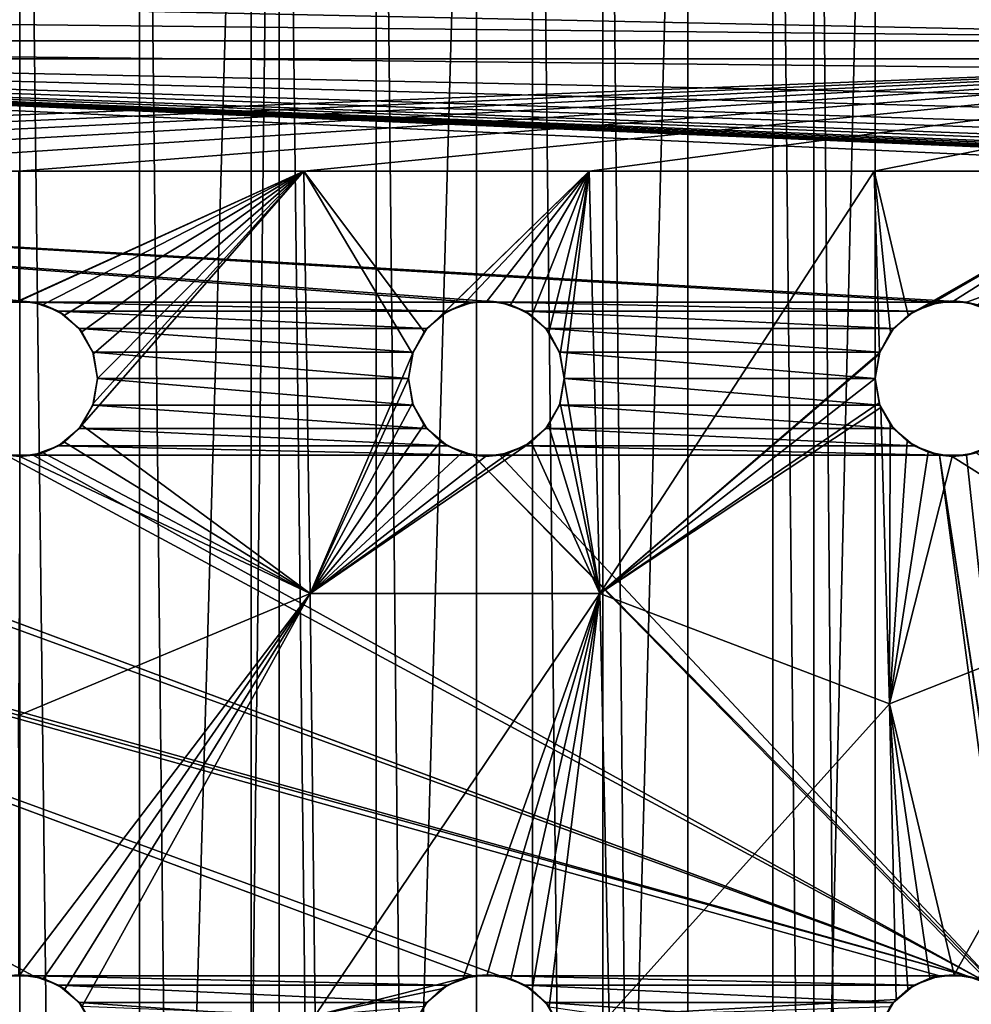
# Model space of a CAD drawing. Header units: millimetres. Extents: x -182 to 217, y -96 to 236.
# Tile 452 of 458: x 157 to 166, y 212 to 222. Entities that reach past the tile are written whole.
import ezdxf

# ---------------------------------------------------------------- set-up
doc = ezdxf.new("R2010")
doc.units = ezdxf.units.MM
doc.header["$LTSCALE"] = 52.148148
for name, color, linetype in [('1029', 7, 'CONTINUOUS'), ('1030', 7, 'CONTINUOUS'), ('1032', 7, 'CONTINUOUS'), ('1039', 7, 'CONTINUOUS'), ('1040', 7, 'CONTINUOUS'), ('1042', 7, 'CONTINUOUS'), ('1044', 7, 'CONTINUOUS'), ('1081', 7, 'CONTINUOUS'), ('1082', 7, 'CONTINUOUS'), ('1083', 7, 'CONTINUOUS'), ('1099', 7, 'CONTINUOUS'), ('1100', 7, 'CONTINUOUS'), ('1101', 7, 'CONTINUOUS'), ('1117', 7, 'CONTINUOUS'), ('1118', 7, 'CONTINUOUS'), ('1119', 7, 'CONTINUOUS'), ('1135', 7, 'CONTINUOUS')]:
    doc.layers.add(name, color=color, linetype=linetype)

msp = doc.modelspace()

# ---------------------------------------------------------------- linework, layer by layer
at = {"layer": '1029', "color": 7, "linetype": 'CONTINUOUS', "true_color": 0xaaaaaa}
for points in [[(159.7528, 25.5, -9.803), (157.25, 25.5, -10), (159.753, 233.5, -9.803), (159.7528, 25.5, -9.803)], [(159.753, 233.5, -9.803), (157.25, 25.5, -10), (157.25, 233.5, -10), (159.753, 233.5, -9.803)], [(162.1941, 25.5, -9.217), (159.7528, 25.5, -9.803), (159.753, 233.5, -9.803), (162.1941, 25.5, -9.217)], [(162.1943, 233.5, -9.2169), (162.1941, 25.5, -9.217), (159.753, 233.5, -9.803), (162.1943, 233.5, -9.2169)], [(164.5137, 25.5, -8.2562), (162.1941, 25.5, -9.217), (162.1943, 233.5, -9.2169), (164.5137, 25.5, -8.2562)], [(164.5138, 233.5, -8.2561), (164.5137, 25.5, -8.2562), (162.1943, 233.5, -9.2169), (164.5138, 233.5, -8.2561)], [(166.6545, 25.5, -6.9443), (164.5137, 25.5, -8.2562), (164.5138, 233.5, -8.2561), (166.6545, 25.5, -6.9443)], [(166.6546, 233.5, -6.9443), (166.6545, 25.5, -6.9443), (164.5138, 233.5, -8.2561), (166.6546, 233.5, -6.9443)]]:
    msp.add_3dface(points, dxfattribs=at)
at = {"layer": '1030', "color": 7, "linetype": 'CONTINUOUS', "true_color": 0xaaaaaa}
for points in [[(157.25, 25.5, 22), (159.7528, 25.5, 21.803), (157.25, 233.5, 22), (157.25, 25.5, 22)], [(157.25, 233.5, 22), (159.7528, 25.5, 21.803), (159.753, 233.5, 21.803), (157.25, 233.5, 22)], [(159.7528, 25.5, 21.803), (162.1941, 25.5, 21.217), (159.753, 233.5, 21.803), (159.7528, 25.5, 21.803)], [(159.753, 233.5, 21.803), (162.1941, 25.5, 21.217), (162.1943, 233.5, 21.2169), (159.753, 233.5, 21.803)], [(162.1941, 25.5, 21.217), (164.5137, 25.5, 20.2562), (162.1943, 233.5, 21.2169), (162.1941, 25.5, 21.217)], [(162.1943, 233.5, 21.2169), (164.5137, 25.5, 20.2562), (164.5138, 233.5, 20.2561), (162.1943, 233.5, 21.2169)], [(164.5137, 25.5, 20.2562), (166.6545, 25.5, 18.9443), (164.5138, 233.5, 20.2561), (164.5137, 25.5, 20.2562)], [(164.5138, 233.5, 20.2561), (166.6545, 25.5, 18.9443), (166.6546, 233.5, 18.9443), (164.5138, 233.5, 20.2561)]]:
    msp.add_3dface(points, dxfattribs=at)
at = {"layer": '1032', "color": 7, "linetype": 'CONTINUOUS', "true_color": 0xaaaaaa}
for points in [[(156.0938, 25.5, -7.9522), (158.4062, 25.5, -7.9522), (156.0938, 233.5, -7.9522), (156.0938, 25.5, -7.9522)], [(158.4062, 25.5, -7.9522), (158.4062, 233.5, -7.9522), (156.0938, 233.5, -7.9522), (158.4062, 25.5, -7.9522)], [(158.4062, 25.5, -7.9522), (160.6868, 25.5, -7.5716), (158.4062, 233.5, -7.9522), (158.4062, 25.5, -7.9522)], [(160.6868, 25.5, -7.5716), (160.6868, 233.5, -7.5716), (158.4062, 233.5, -7.9522), (160.6868, 25.5, -7.5716)], [(160.6868, 25.5, -7.5716), (162.8738, 25.5, -6.8208), (160.6868, 233.5, -7.5716), (160.6868, 25.5, -7.5716)], [(162.8738, 25.5, -6.8208), (162.8738, 233.5, -6.8208), (160.6868, 233.5, -7.5716), (162.8738, 25.5, -6.8208)], [(162.8738, 25.5, -6.8208), (164.9073, 25.5, -5.7203), (162.8738, 233.5, -6.8208), (162.8738, 25.5, -6.8208)], [(164.9073, 25.5, -5.7203), (164.9073, 233.5, -5.7203), (162.8738, 233.5, -6.8208), (164.9073, 25.5, -5.7203)], [(164.9073, 25.5, -5.7203), (166.7319, 25.5, -4.3002), (164.9073, 233.5, -5.7203), (164.9073, 25.5, -5.7203)], [(166.7319, 25.5, -4.3002), (166.7319, 233.5, -4.3002), (164.9073, 233.5, -5.7203), (166.7319, 25.5, -4.3002)]]:
    msp.add_3dface(points, dxfattribs=at)
at = {"layer": '1039', "color": 7, "linetype": 'CONTINUOUS', "true_color": 0xc8c8c8}
for points in [[(144.6009, 220.5, 12), (169.8991, 220.5, 12), (166.3802, 219.2386, 12), (144.6009, 220.5, 12)], [(157.1198, 219.2386, 12), (144.6009, 220.5, 12), (157.3802, 219.2386, 12), (157.1198, 219.2386, 12)], [(157.3802, 219.2386, 12), (144.6009, 220.5, 12), (161.6198, 219.2386, 12), (157.3802, 219.2386, 12)], [(161.6198, 219.2386, 12), (144.6009, 220.5, 12), (161.8802, 219.2386, 12), (161.6198, 219.2386, 12)], [(161.8802, 219.2386, 12), (144.6009, 220.5, 12), (166.1198, 219.2386, 12), (161.8802, 219.2386, 12)], [(166.1198, 219.2386, 12), (144.6009, 220.5, 12), (166.3802, 219.2386, 12), (166.1198, 219.2386, 12)], [(166.3802, 219.2386, 12), (169.8991, 220.5, 12), (166.625, 219.1495, 12), (166.3802, 219.2386, 12)], [(157.625, 219.1495, 12), (157.3802, 219.2386, 12), (161.375, 219.1495, 12), (157.625, 219.1495, 12)], [(161.375, 219.1495, 12), (157.3802, 219.2386, 12), (161.6198, 219.2386, 12), (161.375, 219.1495, 12)], [(162.125, 219.1495, 12), (161.8802, 219.2386, 12), (165.875, 219.1495, 12), (162.125, 219.1495, 12)], [(165.875, 219.1495, 12), (161.8802, 219.2386, 12), (166.1198, 219.2386, 12), (165.875, 219.1495, 12)], [(157.8245, 218.9821, 12), (157.625, 219.1495, 12), (161.1755, 218.9821, 12), (157.8245, 218.9821, 12)], [(161.1755, 218.9821, 12), (157.625, 219.1495, 12), (161.375, 219.1495, 12), (161.1755, 218.9821, 12)], [(162.3245, 218.9821, 12), (162.125, 219.1495, 12), (165.6755, 218.9821, 12), (162.3245, 218.9821, 12)], [(165.6755, 218.9821, 12), (162.125, 219.1495, 12), (165.875, 219.1495, 12), (165.6755, 218.9821, 12)], [(157.9548, 218.7565, 12), (157.8245, 218.9821, 12), (161.0452, 218.7565, 12), (157.9548, 218.7565, 12)], [(161.0452, 218.7565, 12), (157.8245, 218.9821, 12), (161.1755, 218.9821, 12), (161.0452, 218.7565, 12)], [(162.4548, 218.7565, 12), (162.3245, 218.9821, 12), (165.5452, 218.7565, 12), (162.4548, 218.7565, 12)], [(165.5452, 218.7565, 12), (162.3245, 218.9821, 12), (165.6755, 218.9821, 12), (165.5452, 218.7565, 12)], [(158, 218.5, 12), (157.9548, 218.7565, 12), (161, 218.5, 12), (158, 218.5, 12)], [(161, 218.5, 12), (157.9548, 218.7565, 12), (161.0452, 218.7565, 12), (161, 218.5, 12)], [(162.5, 218.5, 12), (162.4548, 218.7565, 12), (165.5, 218.5, 12), (162.5, 218.5, 12)], [(165.5, 218.5, 12), (162.4548, 218.7565, 12), (165.5452, 218.7565, 12), (165.5, 218.5, 12)], [(157.9548, 218.2435, 12), (158, 218.5, 12), (161.0452, 218.2435, 12), (157.9548, 218.2435, 12)], [(161.0452, 218.2435, 12), (158, 218.5, 12), (161, 218.5, 12), (161.0452, 218.2435, 12)], [(162.4548, 218.2435, 12), (162.5, 218.5, 12), (165.5452, 218.2435, 12), (162.4548, 218.2435, 12)], [(165.5452, 218.2435, 12), (162.5, 218.5, 12), (165.5, 218.5, 12), (165.5452, 218.2435, 12)], [(157.8245, 218.0179, 12), (157.9548, 218.2435, 12), (161.1755, 218.0179, 12), (157.8245, 218.0179, 12)], [(161.1755, 218.0179, 12), (157.9548, 218.2435, 12), (161.0452, 218.2435, 12), (161.1755, 218.0179, 12)], [(162.3245, 218.0179, 12), (162.4548, 218.2435, 12), (165.6755, 218.0179, 12), (162.3245, 218.0179, 12)], [(165.6755, 218.0179, 12), (162.4548, 218.2435, 12), (165.5452, 218.2435, 12), (165.6755, 218.0179, 12)], [(157.625, 217.8505, 12), (157.8245, 218.0179, 12), (161.375, 217.8505, 12), (157.625, 217.8505, 12)], [(161.375, 217.8505, 12), (157.8245, 218.0179, 12), (161.1755, 218.0179, 12), (161.375, 217.8505, 12)], [(162.125, 217.8505, 12), (162.3245, 218.0179, 12), (165.875, 217.8505, 12), (162.125, 217.8505, 12)], [(165.875, 217.8505, 12), (162.3245, 218.0179, 12), (165.6755, 218.0179, 12), (165.875, 217.8505, 12)], [(157.1198, 212.7386, 12), (147.875, 217.8505, 12), (157.3802, 212.7386, 12), (157.1198, 212.7386, 12)], [(157.3802, 212.7386, 12), (147.875, 217.8505, 12), (161.6198, 212.7386, 12), (157.3802, 212.7386, 12)], [(147.875, 217.8505, 12), (148.1198, 217.7614, 12), (161.6198, 212.7386, 12), (147.875, 217.8505, 12)], [(157.3802, 217.7614, 12), (157.625, 217.8505, 12), (161.6198, 217.7614, 12), (157.3802, 217.7614, 12)], [(161.6198, 217.7614, 12), (157.625, 217.8505, 12), (161.375, 217.8505, 12), (161.6198, 217.7614, 12)], [(161.8802, 217.7614, 12), (162.125, 217.8505, 12), (166.1198, 217.7614, 12), (161.8802, 217.7614, 12)], [(166.1198, 217.7614, 12), (162.125, 217.8505, 12), (165.875, 217.8505, 12), (166.1198, 217.7614, 12)], [(166.3802, 217.7614, 12), (166.625, 217.8505, 12), (167, 212, 12), (166.3802, 217.7614, 12)], [(148.1198, 217.7614, 12), (148.3802, 217.7614, 12), (166.3802, 212.7386, 12), (148.1198, 217.7614, 12)], [(161.8802, 212.7386, 12), (161.6198, 212.7386, 12), (148.1198, 217.7614, 12), (161.8802, 212.7386, 12)], [(161.8802, 212.7386, 12), (148.1198, 217.7614, 12), (166.1198, 212.7386, 12), (161.8802, 212.7386, 12)], [(166.1198, 212.7386, 12), (148.1198, 217.7614, 12), (166.3802, 212.7386, 12), (166.1198, 212.7386, 12)], [(148.3802, 217.7614, 12), (152.6198, 217.7614, 12), (166.3802, 212.7386, 12), (148.3802, 217.7614, 12)], [(152.6198, 217.7614, 12), (152.8802, 217.7614, 12), (166.3802, 212.7386, 12), (152.6198, 217.7614, 12)], [(166.625, 212.6495, 12), (166.3802, 212.7386, 12), (152.8802, 217.7614, 12), (166.625, 212.6495, 12)], [(152.8802, 217.7614, 12), (157.1198, 217.7614, 12), (166.625, 212.6495, 12), (152.8802, 217.7614, 12)], [(157.1198, 217.7614, 12), (157.3802, 217.7614, 12), (166.625, 212.6495, 12), (157.1198, 217.7614, 12)], [(157.3802, 217.7614, 12), (161.6198, 217.7614, 12), (166.625, 212.6495, 12), (157.3802, 217.7614, 12)], [(161.6198, 217.7614, 12), (161.8802, 217.7614, 12), (166.8245, 212.4821, 12), (161.6198, 217.7614, 12)], [(166.625, 212.6495, 12), (161.6198, 217.7614, 12), (166.8245, 212.4821, 12), (166.625, 212.6495, 12)], [(161.8802, 217.7614, 12), (166.1198, 217.7614, 12), (166.8245, 212.4821, 12), (161.8802, 217.7614, 12)], [(166.1198, 217.7614, 12), (166.3802, 217.7614, 12), (167, 212, 12), (166.1198, 217.7614, 12)], [(166.1198, 217.7614, 12), (167, 212, 12), (166.9548, 212.2565, 12), (166.1198, 217.7614, 12)], [(166.8245, 212.4821, 12), (166.1198, 217.7614, 12), (166.9548, 212.2565, 12), (166.8245, 212.4821, 12)], [(157.625, 212.6495, 12), (157.3802, 212.7386, 12), (161.375, 212.6495, 12), (157.625, 212.6495, 12)], [(161.375, 212.6495, 12), (157.3802, 212.7386, 12), (161.6198, 212.7386, 12), (161.375, 212.6495, 12)], [(157.8245, 212.4821, 12), (157.625, 212.6495, 12), (161.1755, 212.4821, 12), (157.8245, 212.4821, 12)], [(161.1755, 212.4821, 12), (157.625, 212.6495, 12), (161.375, 212.6495, 12), (161.1755, 212.4821, 12)], [(162.125, 212.6495, 12), (161.8802, 212.7386, 12), (165.875, 212.6495, 12), (162.125, 212.6495, 12)], [(165.875, 212.6495, 12), (161.8802, 212.7386, 12), (166.1198, 212.7386, 12), (165.875, 212.6495, 12)], [(162.3245, 212.4821, 12), (162.125, 212.6495, 12), (165.6755, 212.4821, 12), (162.3245, 212.4821, 12)], [(165.6755, 212.4821, 12), (162.125, 212.6495, 12), (165.875, 212.6495, 12), (165.6755, 212.4821, 12)], [(157.9548, 212.2565, 12), (157.8245, 212.4821, 12), (161.0452, 212.2565, 12), (157.9548, 212.2565, 12)], [(161.0452, 212.2565, 12), (157.8245, 212.4821, 12), (161.1755, 212.4821, 12), (161.0452, 212.2565, 12)], [(162.4548, 212.2565, 12), (162.3245, 212.4821, 12), (165.5452, 212.2565, 12), (162.4548, 212.2565, 12)], [(165.5452, 212.2565, 12), (162.3245, 212.4821, 12), (165.6755, 212.4821, 12), (165.5452, 212.2565, 12)]]:
    msp.add_3dface(points, dxfattribs=at)
at = {"layer": '1040', "color": 7, "linetype": 'CONTINUOUS', "true_color": 0xc8c8c8}
for points in [[(142.5851, 222.3798, 12.182), (171.9569, 221.7593, 12.0812), (142.5619, 222.0707, 12.1267), (142.5851, 222.3798, 12.182)], [(171.9149, 222.3798, 12.182), (171.9569, 221.7593, 12.0812), (142.5851, 222.3798, 12.182), (171.9149, 222.3798, 12.182)], [(142.5619, 222.0707, 12.1267), (171.9569, 221.7593, 12.0812), (142.5431, 221.7593, 12.0812), (142.5619, 222.0707, 12.1267)], [(169.8991, 220.5, 12), (144.6009, 220.5, 12), (142.5431, 221.7593, 12.0812), (169.8991, 220.5, 12)], [(171.9903, 220.5, 12), (169.8991, 220.5, 12), (142.5431, 221.7593, 12.0812), (171.9903, 220.5, 12)], [(171.9903, 220.5233, 12), (142.5431, 221.7593, 12.0812), (171.9903, 220.5247, 12), (171.9903, 220.5233, 12)], [(171.9903, 220.5099, 12), (142.5431, 221.7593, 12.0812), (171.9903, 220.5117, 12), (171.9903, 220.5099, 12)], [(171.9903, 220.5049, 12), (171.9903, 220.5, 12), (142.5431, 221.7593, 12.0812), (171.9903, 220.5049, 12)], [(171.9903, 220.5099, 12), (171.9903, 220.5058, 12), (142.5431, 221.7593, 12.0812), (171.9903, 220.5099, 12)], [(171.9903, 220.5148, 12), (171.9903, 220.5117, 12), (142.5431, 221.7593, 12.0812), (171.9903, 220.5148, 12)], [(171.9903, 220.5198, 12), (171.9903, 220.5175, 12), (142.5431, 221.7593, 12.0812), (171.9903, 220.5198, 12)], [(171.9903, 220.5296, 12), (171.9903, 220.5247, 12), (142.5431, 221.7593, 12.0812), (171.9903, 220.5296, 12)], [(171.9902, 220.5395, 12.0001), (171.9903, 220.535, 12.0001), (142.5431, 221.7593, 12.0812), (171.9902, 220.5395, 12.0001)], [(171.9902, 220.5593, 12.0002), (171.9902, 220.5395, 12.0001), (142.5431, 221.7593, 12.0812), (171.9902, 220.5593, 12.0002)], [(171.9902, 220.579, 12.0003), (171.9902, 220.5593, 12.0002), (142.5431, 221.7593, 12.0812), (171.9902, 220.579, 12.0003)], [(171.99, 220.6185, 12.0007), (171.9902, 220.579, 12.0003), (142.5431, 221.7593, 12.0812), (171.99, 220.6185, 12.0007)], [(171.9898, 220.658, 12.0013), (171.99, 220.6185, 12.0007), (142.5431, 221.7593, 12.0812), (171.9898, 220.658, 12.0013)], [(171.9891, 220.737, 12.0029), (171.9898, 220.658, 12.0013), (142.5431, 221.7593, 12.0812), (171.9891, 220.737, 12.0029)], [(171.9882, 220.816, 12.0051), (171.9891, 220.737, 12.0029), (142.5431, 221.7593, 12.0812), (171.9882, 220.816, 12.0051)], [(171.9856, 220.9738, 12.0115), (171.9882, 220.816, 12.0051), (142.5431, 221.7593, 12.0812), (171.9856, 220.9738, 12.0115)], [(171.982, 221.1315, 12.0204), (171.9856, 220.9738, 12.0115), (142.5431, 221.7593, 12.0812), (171.982, 221.1315, 12.0204)], [(171.9716, 221.4461, 12.0458), (171.982, 221.1315, 12.0204), (142.5431, 221.7593, 12.0812), (171.9716, 221.4461, 12.0458)], [(171.9569, 221.7593, 12.0812), (171.9716, 221.4461, 12.0458), (142.5431, 221.7593, 12.0812), (171.9569, 221.7593, 12.0812)], [(171.9903, 220.5296, 12), (142.5431, 221.7593, 12.0812), (171.9903, 220.535, 12.0001), (171.9903, 220.5296, 12)], [(171.9903, 220.5198, 12), (142.5431, 221.7593, 12.0812), (171.9903, 220.5233, 12), (171.9903, 220.5198, 12)], [(171.9903, 220.5049, 12), (142.5431, 221.7593, 12.0812), (171.9903, 220.5058, 12), (171.9903, 220.5049, 12)], [(171.9903, 220.5148, 12), (142.5431, 221.7593, 12.0812), (171.9903, 220.5175, 12), (171.9903, 220.5148, 12)]]:
    msp.add_3dface(points, dxfattribs=at)
at = {"layer": '1042', "color": 7, "linetype": 'CONTINUOUS', "true_color": 0xc8c8c8}
for points in [[(170.9435, 221.5838, 14.0757), (170.8058, 222.6406, 14.2995), (143.5565, 221.5838, 14.0757), (170.9435, 221.5838, 14.0757)], [(170.8058, 222.6406, 14.2995), (143.6942, 222.6406, 14.2995), (143.5565, 221.5838, 14.0757), (170.8058, 222.6406, 14.2995)], [(170.9435, 221.5838, 14.0757), (143.5565, 221.5838, 14.0757), (143.511, 220.5, 14), (170.9435, 221.5838, 14.0757)], [(170.9435, 221.5838, 14.0757), (143.511, 220.5, 14), (146.2368, 220.5, 14), (170.9435, 221.5838, 14.0757)], [(148.9874, 220.5, 14), (170.9435, 221.5838, 14.0757), (146.2368, 220.5, 14), (148.9874, 220.5, 14)], [(151.7379, 220.5, 14), (170.9435, 221.5838, 14.0757), (148.9874, 220.5, 14), (151.7379, 220.5, 14)], [(154.4885, 220.5, 14), (170.9435, 221.5838, 14.0757), (151.7379, 220.5, 14), (154.4885, 220.5, 14)], [(157.239, 220.5, 14), (170.9435, 221.5838, 14.0757), (154.4885, 220.5, 14), (157.239, 220.5, 14)], [(159.9896, 220.5, 14), (170.9435, 221.5838, 14.0757), (157.239, 220.5, 14), (159.9896, 220.5, 14)], [(162.7401, 220.5, 14), (170.9435, 221.5838, 14.0757), (159.9896, 220.5, 14), (162.7401, 220.5, 14)], [(165.4906, 220.5, 14), (170.9435, 221.5838, 14.0757), (162.7401, 220.5, 14), (165.4906, 220.5, 14)], [(168.2412, 220.5, 14), (170.9435, 221.5838, 14.0757), (165.4906, 220.5, 14), (168.2412, 220.5, 14)]]:
    msp.add_3dface(points, dxfattribs=at)
at = {"layer": '1044', "color": 7, "linetype": 'CONTINUOUS', "true_color": 0xc8c8c8}
for points in [[(159.9896, 220.5, 14), (157.239, 220.5, 14), (157.2388, 219.2499, 14.4286), (159.9896, 220.5, 14)], [(157.25, 219.25, 14.4286), (159.9896, 220.5, 14), (157.2388, 219.2499, 14.4286), (157.25, 219.25, 14.4286)], [(157.4754, 219.2153, 14.4401), (159.9896, 220.5, 14), (157.25, 219.25, 14.4286), (157.4754, 219.2153, 14.4401)], [(157.6818, 219.1133, 14.4739), (159.9896, 220.5, 14), (157.4754, 219.2153, 14.4401), (157.6818, 219.1133, 14.4739)], [(157.8499, 218.9502, 14.5276), (159.9896, 220.5, 14), (157.6818, 219.1133, 14.4739), (157.8499, 218.9502, 14.5276)], [(157.961, 218.7388, 14.5968), (159.9896, 220.5, 14), (157.8499, 218.9502, 14.5276), (157.961, 218.7388, 14.5968)], [(160.0496, 216.4286, 15.2711), (159.9896, 220.5, 14), (157.8505, 218.0507, 14.8202), (160.0496, 216.4286, 15.2711)], [(157.8505, 218.0507, 14.8202), (159.9896, 220.5, 14), (157.9613, 218.2622, 14.7517), (157.8505, 218.0507, 14.8202)], [(158, 218.5, 14.6745), (159.9896, 220.5, 14), (157.961, 218.7388, 14.5968), (158, 218.5, 14.6745)], [(157.9613, 218.2622, 14.7517), (159.9896, 220.5, 14), (158, 218.5, 14.6745), (157.9613, 218.2622, 14.7517)], [(162.7401, 220.5, 14), (159.9896, 220.5, 14), (161.1505, 218.9507, 14.4852), (162.7401, 220.5, 14)], [(159.9896, 220.5, 14), (160.0496, 216.4286, 15.2711), (161.0389, 218.7385, 14.5525), (159.9896, 220.5, 14)], [(161.1505, 218.9507, 14.4852), (159.9896, 220.5, 14), (161.0389, 218.7385, 14.5525), (161.1505, 218.9507, 14.4852)], [(161.3204, 219.1148, 14.4316), (162.7401, 220.5, 14), (161.1505, 218.9507, 14.4852), (161.3204, 219.1148, 14.4316)], [(161.5291, 219.2167, 14.3964), (162.7401, 220.5, 14), (161.3204, 219.1148, 14.4316), (161.5291, 219.2167, 14.3964)], [(161.7567, 219.25, 14.3817), (162.7401, 220.5, 14), (161.5291, 219.2167, 14.3964), (161.7567, 219.25, 14.3817)], [(161.9826, 219.213, 14.3878), (162.7401, 220.5, 14), (161.7567, 219.25, 14.3817), (161.9826, 219.213, 14.3878)], [(162.1871, 219.1094, 14.4132), (162.7401, 220.5, 14), (161.9826, 219.213, 14.3878), (162.1871, 219.1094, 14.4132)], [(162.3525, 218.9466, 14.4556), (162.7401, 220.5, 14), (162.1871, 219.1094, 14.4132), (162.3525, 218.9466, 14.4556)], [(162.4616, 218.737, 14.5117), (162.7401, 220.5, 14), (162.3525, 218.9466, 14.4556), (162.4616, 218.737, 14.5117)], [(162.5, 218.5, 14.5768), (162.7401, 220.5, 14), (162.4616, 218.737, 14.5117), (162.5, 218.5, 14.5768)], [(162.845, 216.4286, 15.1074), (162.7401, 220.5, 14), (162.5, 218.5, 14.5768), (162.845, 216.4286, 15.1074)], [(165.4906, 220.5, 14), (162.7401, 220.5, 14), (162.845, 216.4286, 15.1074), (165.4906, 220.5, 14)], [(165.5424, 218.7486, 14.3758), (165.4906, 220.5, 14), (162.845, 216.4286, 15.1074), (165.5424, 218.7486, 14.3758)], [(168.2412, 220.5, 14), (165.4906, 220.5, 14), (165.8166, 219.1121, 14.2876), (168.2412, 220.5, 14)], [(165.8166, 219.1121, 14.2876), (165.4906, 220.5, 14), (165.6476, 218.9468, 14.3292), (165.8166, 219.1121, 14.2876)], [(165.6476, 218.9468, 14.3292), (165.4906, 220.5, 14), (165.5424, 218.7486, 14.3758), (165.6476, 218.9468, 14.3292)], [(166.0268, 219.216, 14.2579), (168.2412, 220.5, 14), (165.8166, 219.1121, 14.2876), (166.0268, 219.216, 14.2579)], [(166.2577, 219.25, 14.2418), (168.2412, 220.5, 14), (166.0268, 219.216, 14.2579), (166.2577, 219.25, 14.2418)], [(166.4866, 219.2117, 14.2393), (168.2412, 220.5, 14), (166.2577, 219.25, 14.2418), (166.4866, 219.2117, 14.2393)], [(160.0496, 216.4286, 15.2711), (161, 218.5, 14.6257), (161.0389, 218.7385, 14.5525), (160.0496, 216.4286, 15.2711)], [(165.5424, 218.7486, 14.3758), (162.845, 216.4286, 15.1074), (165.5379, 218.7355, 14.3787), (165.5424, 218.7486, 14.3758)], [(165.5379, 218.7355, 14.3787), (162.845, 216.4286, 15.1074), (165.5, 218.5, 14.4302), (165.5379, 218.7355, 14.3787)], [(161, 218.5, 14.6257), (160.0496, 216.4286, 15.2711), (161.0381, 218.264, 14.6956), (161, 218.5, 14.6257)], [(162.4615, 218.2629, 14.6443), (162.845, 216.4286, 15.1074), (162.5, 218.5, 14.5768), (162.4615, 218.2629, 14.6443)], [(165.5, 218.5, 14.4302), (162.845, 216.4286, 15.1074), (165.5372, 218.2668, 14.4763), (165.5, 218.5, 14.4302)], [(161.0381, 218.264, 14.6956), (160.0496, 216.4286, 15.2711), (161.1468, 218.0543, 14.7543), (161.0381, 218.264, 14.6956)], [(162.3506, 218.0508, 14.7079), (162.845, 216.4286, 15.1074), (162.4615, 218.2629, 14.6443), (162.3506, 218.0508, 14.7079)], [(162.845, 216.4286, 15.1074), (165.5542, 218.22, 14.4848), (165.5372, 218.2668, 14.4763), (162.845, 216.4286, 15.1074)], [(165.6382, 215.3639, 15.0342), (165.5542, 218.22, 14.4848), (162.845, 216.4286, 15.1074), (165.6382, 215.3639, 15.0342)], [(165.5542, 218.22, 14.4848), (165.6382, 215.3639, 15.0342), (165.6433, 218.0591, 14.5113), (165.5542, 218.22, 14.4848)], [(157.6822, 217.8871, 14.8732), (160.0496, 216.4286, 15.2711), (157.8505, 218.0507, 14.8202), (157.6822, 217.8871, 14.8732)], [(161.1468, 218.0543, 14.7543), (160.0496, 216.4286, 15.2711), (161.3123, 217.891, 14.7963), (161.1468, 218.0543, 14.7543)], [(162.1807, 217.886, 14.7614), (162.845, 216.4286, 15.1074), (162.3506, 218.0508, 14.7079), (162.1807, 217.886, 14.7614)], [(165.6433, 218.0591, 14.5113), (165.6382, 215.3639, 15.0342), (165.8064, 217.8952, 14.5315), (165.6433, 218.0591, 14.5113)], [(157.4755, 217.7847, 14.9063), (160.0496, 216.4286, 15.2711), (157.6822, 217.8871, 14.8732), (157.4755, 217.7847, 14.9063)], [(161.3123, 217.891, 14.7963), (160.0496, 216.4286, 15.2711), (161.5172, 217.787, 14.8183), (161.3123, 217.891, 14.7963)], [(160.0496, 216.4286, 15.2711), (162.845, 216.4286, 15.1074), (162.1807, 217.886, 14.7614), (160.0496, 216.4286, 15.2711)], [(161.9711, 217.7833, 14.7997), (160.0496, 216.4286, 15.2711), (162.1807, 217.886, 14.7614), (161.9711, 217.7833, 14.7997)], [(165.8064, 217.8952, 14.5315), (165.6382, 215.3639, 15.0342), (166.0113, 217.789, 14.5353), (165.8064, 217.8952, 14.5315)], [(157.25, 217.75, 14.9176), (160.0496, 216.4286, 15.2711), (157.4755, 217.7847, 14.9063), (157.25, 217.75, 14.9176)], [(161.5172, 217.787, 14.8183), (160.0496, 216.4286, 15.2711), (161.7432, 217.75, 14.8193), (161.5172, 217.787, 14.8183)], [(161.7432, 217.75, 14.8193), (160.0496, 216.4286, 15.2711), (161.9711, 217.7833, 14.7997), (161.7432, 217.75, 14.8193)], [(166.0113, 217.789, 14.5353), (165.6382, 215.3639, 15.0342), (166.2401, 217.7501, 14.5229), (166.0113, 217.789, 14.5353)], [(166.2401, 217.7501, 14.5229), (168.3302, 216.4286, 14.465), (166.472, 217.7836, 14.4964), (166.2401, 217.7501, 14.5229)], [(157.2387, 215.25, 15.6711), (160.0496, 216.4286, 15.2711), (157.25, 217.75, 14.9176), (157.2387, 215.25, 15.6711)], [(165.6382, 215.3639, 15.0342), (168.3302, 216.4286, 14.465), (166.2401, 217.7501, 14.5229), (165.6382, 215.3639, 15.0342)], [(157.25, 212.75, 16.3476), (160.0496, 216.4286, 15.2711), (157.2387, 215.25, 15.6711), (157.25, 212.75, 16.3476)], [(157.478, 212.7145, 16.3561), (160.0496, 216.4286, 15.2711), (157.25, 212.75, 16.3476), (157.478, 212.7145, 16.3561)], [(157.6855, 212.6106, 16.3808), (160.0496, 216.4286, 15.2711), (157.478, 212.7145, 16.3561), (157.6855, 212.6106, 16.3808)], [(157.8528, 212.4463, 16.4201), (160.0496, 216.4286, 15.2711), (157.6855, 212.6106, 16.3808), (157.8528, 212.4463, 16.4201)], [(160.1004, 212.3571, 16.3467), (160.0496, 216.4286, 15.2711), (157.8528, 212.4463, 16.4201), (160.1004, 212.3571, 16.3467)], [(160.1004, 212.3571, 16.3467), (162.845, 216.4286, 15.1074), (160.0496, 216.4286, 15.2711), (160.1004, 212.3571, 16.3467)], [(162.845, 216.4286, 15.1074), (160.1004, 212.3571, 16.3467), (161.5276, 212.7163, 16.1373), (162.845, 216.4286, 15.1074)], [(161.7581, 212.75, 16.1051), (162.845, 216.4286, 15.1074), (161.5276, 212.7163, 16.1373), (161.7581, 212.75, 16.1051)], [(161.9867, 212.7117, 16.0884), (162.845, 216.4286, 15.1074), (161.7581, 212.75, 16.1051), (161.9867, 212.7117, 16.0884)], [(162.1924, 212.6056, 16.0882), (162.845, 216.4286, 15.1074), (161.9867, 212.7117, 16.0884), (162.1924, 212.6056, 16.0882)], [(162.3565, 212.4412, 16.1043), (162.845, 216.4286, 15.1074), (162.1924, 212.6056, 16.0882), (162.3565, 212.4412, 16.1043)], [(162.9338, 212.3571, 16.0444), (162.845, 216.4286, 15.1074), (162.3565, 212.4412, 16.1043), (162.9338, 212.3571, 16.0444)], [(162.9338, 212.3571, 16.0444), (165.6382, 215.3639, 15.0342), (162.845, 216.4286, 15.1074), (162.9338, 212.3571, 16.0444)], [(166.2615, 212.7499, 15.3613), (168.3302, 216.4286, 14.465), (165.6382, 215.3639, 15.0342), (166.2615, 212.7499, 15.3613)], [(166.4938, 212.7093, 15.3148), (168.3302, 216.4286, 14.465), (166.2615, 212.7499, 15.3613), (166.4938, 212.7093, 15.3148)], [(165.7013, 212.5113, 15.5215), (165.6382, 215.3639, 15.0342), (162.9338, 212.3571, 16.0444), (165.7013, 212.5113, 15.5215)], [(166.0267, 212.716, 15.4183), (166.2615, 212.7499, 15.3613), (165.6382, 215.3639, 15.0342), (166.0267, 212.716, 15.4183)], [(165.8138, 212.6101, 15.4813), (166.0267, 212.716, 15.4183), (165.6382, 215.3639, 15.0342), (165.8138, 212.6101, 15.4813)], [(165.7013, 212.5113, 15.5215), (165.8138, 212.6101, 15.4813), (165.6382, 215.3639, 15.0342), (165.7013, 212.5113, 15.5215)], [(157.2384, 212.7499, 16.3476), (157.25, 212.75, 16.3476), (157.2387, 215.25, 15.6711), (157.2384, 212.7499, 16.3476)], [(161.5276, 212.7163, 16.1373), (160.1004, 212.3571, 16.3467), (161.3172, 212.6125, 16.1828), (161.5276, 212.7163, 16.1373)], [(161.3172, 212.6125, 16.1828), (160.1004, 212.3571, 16.3467), (161.1479, 212.4472, 16.238), (161.3172, 212.6125, 16.1828)], [(165.7013, 212.5113, 15.5215), (162.9338, 212.3571, 16.0444), (165.6447, 212.4429, 15.5448), (165.7013, 212.5113, 15.5215)]]:
    msp.add_3dface(points, dxfattribs=at)
at = {"layer": '1081', "color": 7, "linetype": 'CONTINUOUS', "true_color": 0xc8c8c8}
for points in [[(157.1198, 219.2386, 12), (157.3802, 219.2386, 12), (157.2388, 219.2499, 14.4286), (157.1198, 219.2386, 12)], [(157.3802, 219.2386, 12), (157.25, 219.25, 14.4286), (157.2388, 219.2499, 14.4286), (157.3802, 219.2386, 12)], [(157.3802, 219.2386, 12), (157.4754, 219.2153, 14.4401), (157.25, 219.25, 14.4286), (157.3802, 219.2386, 12)], [(157.3802, 219.2386, 12), (157.625, 219.1495, 12), (157.4754, 219.2153, 14.4401), (157.3802, 219.2386, 12)], [(157.625, 219.1495, 12), (157.6818, 219.1133, 14.4739), (157.4754, 219.2153, 14.4401), (157.625, 219.1495, 12)], [(157.625, 219.1495, 12), (157.8245, 218.9821, 12), (157.6818, 219.1133, 14.4739), (157.625, 219.1495, 12)], [(157.8245, 218.9821, 12), (157.8499, 218.9502, 14.5276), (157.6818, 219.1133, 14.4739), (157.8245, 218.9821, 12)], [(157.8245, 218.9821, 12), (157.9548, 218.7565, 12), (157.8499, 218.9502, 14.5276), (157.8245, 218.9821, 12)], [(157.9548, 218.7565, 12), (157.961, 218.7388, 14.5968), (157.8499, 218.9502, 14.5276), (157.9548, 218.7565, 12)], [(157.9548, 218.7565, 12), (158, 218.5, 12), (157.961, 218.7388, 14.5968), (157.9548, 218.7565, 12)], [(158, 218.5, 12), (158, 218.5, 14.6745), (157.961, 218.7388, 14.5968), (158, 218.5, 12)]]:
    msp.add_3dface(points, dxfattribs=at)
at = {"layer": '1082', "color": 7, "linetype": 'CONTINUOUS', "true_color": 0xc8c8c8}
for points in [[(158, 218.5, 12), (157.9548, 218.2435, 12), (158, 218.5, 14.6745), (158, 218.5, 12)], [(157.9548, 218.2435, 12), (157.9613, 218.2622, 14.7517), (158, 218.5, 14.6745), (157.9548, 218.2435, 12)], [(157.9548, 218.2435, 12), (157.8505, 218.0507, 14.8202), (157.9613, 218.2622, 14.7517), (157.9548, 218.2435, 12)], [(157.9548, 218.2435, 12), (157.8245, 218.0179, 12), (157.8505, 218.0507, 14.8202), (157.9548, 218.2435, 12)], [(157.8245, 218.0179, 12), (157.625, 217.8505, 12), (157.6822, 217.8871, 14.8732), (157.8245, 218.0179, 12)], [(157.8245, 218.0179, 12), (157.6822, 217.8871, 14.8732), (157.8505, 218.0507, 14.8202), (157.8245, 218.0179, 12)], [(157.625, 217.8505, 12), (157.4755, 217.7847, 14.9063), (157.6822, 217.8871, 14.8732), (157.625, 217.8505, 12)], [(157.3802, 217.7614, 12), (157.25, 217.75, 14.9176), (157.4755, 217.7847, 14.9063), (157.3802, 217.7614, 12)], [(157.625, 217.8505, 12), (157.3802, 217.7614, 12), (157.4755, 217.7847, 14.9063), (157.625, 217.8505, 12)], [(157.3802, 217.7614, 12), (157.1198, 217.7614, 12), (157.25, 217.75, 14.9176), (157.3802, 217.7614, 12)]]:
    msp.add_3dface(points, dxfattribs=at)
at = {"layer": '1083', "color": 7, "linetype": 'CONTINUOUS', "true_color": 0xc8c8c8}
for points in [[(157.1198, 212.7386, 12), (157.3802, 212.7386, 12), (157.2384, 212.7499, 16.3476), (157.1198, 212.7386, 12)], [(157.3802, 212.7386, 12), (157.25, 212.75, 16.3476), (157.2384, 212.7499, 16.3476), (157.3802, 212.7386, 12)], [(157.3802, 212.7386, 12), (157.478, 212.7145, 16.3561), (157.25, 212.75, 16.3476), (157.3802, 212.7386, 12)], [(157.3802, 212.7386, 12), (157.625, 212.6495, 12), (157.478, 212.7145, 16.3561), (157.3802, 212.7386, 12)], [(157.625, 212.6495, 12), (157.6855, 212.6106, 16.3808), (157.478, 212.7145, 16.3561), (157.625, 212.6495, 12)], [(157.625, 212.6495, 12), (157.8245, 212.4821, 12), (157.6855, 212.6106, 16.3808), (157.625, 212.6495, 12)], [(157.8245, 212.4821, 12), (157.8528, 212.4463, 16.4201), (157.6855, 212.6106, 16.3808), (157.8245, 212.4821, 12)], [(157.8245, 212.4821, 12), (157.9548, 212.2565, 12), (157.8528, 212.4463, 16.4201), (157.8245, 212.4821, 12)]]:
    msp.add_3dface(points, dxfattribs=at)
at = {"layer": '1099', "color": 7, "linetype": 'CONTINUOUS', "true_color": 0xc8c8c8}
for points in [[(161.375, 219.1495, 12), (161.5291, 219.2167, 14.3964), (161.3204, 219.1148, 14.4316), (161.375, 219.1495, 12)], [(161.375, 219.1495, 12), (161.6198, 219.2386, 12), (161.5291, 219.2167, 14.3964), (161.375, 219.1495, 12)], [(161.6198, 219.2386, 12), (161.7567, 219.25, 14.3817), (161.5291, 219.2167, 14.3964), (161.6198, 219.2386, 12)], [(161.6198, 219.2386, 12), (161.8802, 219.2386, 12), (161.7567, 219.25, 14.3817), (161.6198, 219.2386, 12)], [(161.8802, 219.2386, 12), (161.9826, 219.213, 14.3878), (161.7567, 219.25, 14.3817), (161.8802, 219.2386, 12)], [(161.8802, 219.2386, 12), (162.125, 219.1495, 12), (161.9826, 219.213, 14.3878), (161.8802, 219.2386, 12)], [(162.125, 219.1495, 12), (162.1871, 219.1094, 14.4132), (161.9826, 219.213, 14.3878), (162.125, 219.1495, 12)], [(161.1755, 218.9821, 12), (161.3204, 219.1148, 14.4316), (161.1505, 218.9507, 14.4852), (161.1755, 218.9821, 12)], [(161.1755, 218.9821, 12), (161.375, 219.1495, 12), (161.3204, 219.1148, 14.4316), (161.1755, 218.9821, 12)], [(162.125, 219.1495, 12), (162.3245, 218.9821, 12), (162.1871, 219.1094, 14.4132), (162.125, 219.1495, 12)], [(162.3245, 218.9821, 12), (162.3525, 218.9466, 14.4556), (162.1871, 219.1094, 14.4132), (162.3245, 218.9821, 12)], [(161.0452, 218.7565, 12), (161.1505, 218.9507, 14.4852), (161.0389, 218.7385, 14.5525), (161.0452, 218.7565, 12)], [(161.0452, 218.7565, 12), (161.1755, 218.9821, 12), (161.1505, 218.9507, 14.4852), (161.0452, 218.7565, 12)], [(162.3245, 218.9821, 12), (162.4548, 218.7565, 12), (162.3525, 218.9466, 14.4556), (162.3245, 218.9821, 12)], [(162.4548, 218.7565, 12), (162.4616, 218.737, 14.5117), (162.3525, 218.9466, 14.4556), (162.4548, 218.7565, 12)], [(161, 218.5, 12), (161.0452, 218.7565, 12), (161, 218.5, 14.6257), (161, 218.5, 12)], [(161, 218.5, 14.6257), (161.0452, 218.7565, 12), (161.0389, 218.7385, 14.5525), (161, 218.5, 14.6257)], [(162.4548, 218.7565, 12), (162.5, 218.5, 12), (162.4616, 218.737, 14.5117), (162.4548, 218.7565, 12)], [(162.5, 218.5, 12), (162.5, 218.5, 14.5768), (162.4616, 218.737, 14.5117), (162.5, 218.5, 12)]]:
    msp.add_3dface(points, dxfattribs=at)
at = {"layer": '1100', "color": 7, "linetype": 'CONTINUOUS', "true_color": 0xc8c8c8}
for points in [[(161.0452, 218.2435, 12), (161, 218.5, 12), (161.0381, 218.264, 14.6956), (161.0452, 218.2435, 12)], [(161, 218.5, 12), (161, 218.5, 14.6257), (161.0381, 218.264, 14.6956), (161, 218.5, 12)], [(162.5, 218.5, 12), (162.4548, 218.2435, 12), (162.5, 218.5, 14.5768), (162.5, 218.5, 12)], [(162.4548, 218.2435, 12), (162.4615, 218.2629, 14.6443), (162.5, 218.5, 14.5768), (162.4548, 218.2435, 12)], [(161.0452, 218.2435, 12), (161.0381, 218.264, 14.6956), (161.1468, 218.0543, 14.7543), (161.0452, 218.2435, 12)], [(162.4548, 218.2435, 12), (162.3506, 218.0508, 14.7079), (162.4615, 218.2629, 14.6443), (162.4548, 218.2435, 12)], [(161.1755, 218.0179, 12), (161.0452, 218.2435, 12), (161.1468, 218.0543, 14.7543), (161.1755, 218.0179, 12)], [(162.4548, 218.2435, 12), (162.3245, 218.0179, 12), (162.3506, 218.0508, 14.7079), (162.4548, 218.2435, 12)], [(161.1755, 218.0179, 12), (161.1468, 218.0543, 14.7543), (161.3123, 217.891, 14.7963), (161.1755, 218.0179, 12)], [(161.375, 217.8505, 12), (161.1755, 218.0179, 12), (161.3123, 217.891, 14.7963), (161.375, 217.8505, 12)], [(162.3245, 218.0179, 12), (162.125, 217.8505, 12), (162.1807, 217.886, 14.7614), (162.3245, 218.0179, 12)], [(162.3245, 218.0179, 12), (162.1807, 217.886, 14.7614), (162.3506, 218.0508, 14.7079), (162.3245, 218.0179, 12)], [(161.375, 217.8505, 12), (161.3123, 217.891, 14.7963), (161.5172, 217.787, 14.8183), (161.375, 217.8505, 12)], [(162.125, 217.8505, 12), (161.9711, 217.7833, 14.7997), (162.1807, 217.886, 14.7614), (162.125, 217.8505, 12)], [(161.6198, 217.7614, 12), (161.375, 217.8505, 12), (161.5172, 217.787, 14.8183), (161.6198, 217.7614, 12)], [(161.6198, 217.7614, 12), (161.5172, 217.787, 14.8183), (161.7432, 217.75, 14.8193), (161.6198, 217.7614, 12)], [(161.8802, 217.7614, 12), (161.7432, 217.75, 14.8193), (161.9711, 217.7833, 14.7997), (161.8802, 217.7614, 12)], [(162.125, 217.8505, 12), (161.8802, 217.7614, 12), (161.9711, 217.7833, 14.7997), (162.125, 217.8505, 12)], [(161.8802, 217.7614, 12), (161.6198, 217.7614, 12), (161.7432, 217.75, 14.8193), (161.8802, 217.7614, 12)]]:
    msp.add_3dface(points, dxfattribs=at)
at = {"layer": '1101', "color": 7, "linetype": 'CONTINUOUS', "true_color": 0xc8c8c8}
for points in [[(161.6198, 212.7386, 12), (161.7581, 212.75, 16.1051), (161.5276, 212.7163, 16.1373), (161.6198, 212.7386, 12)], [(161.6198, 212.7386, 12), (161.8802, 212.7386, 12), (161.7581, 212.75, 16.1051), (161.6198, 212.7386, 12)], [(161.8802, 212.7386, 12), (161.9867, 212.7117, 16.0884), (161.7581, 212.75, 16.1051), (161.8802, 212.7386, 12)], [(161.1755, 212.4821, 12), (161.375, 212.6495, 12), (161.3172, 212.6125, 16.1828), (161.1755, 212.4821, 12)], [(161.375, 212.6495, 12), (161.5276, 212.7163, 16.1373), (161.3172, 212.6125, 16.1828), (161.375, 212.6495, 12)], [(161.375, 212.6495, 12), (161.6198, 212.7386, 12), (161.5276, 212.7163, 16.1373), (161.375, 212.6495, 12)], [(161.8802, 212.7386, 12), (162.125, 212.6495, 12), (161.9867, 212.7117, 16.0884), (161.8802, 212.7386, 12)], [(162.125, 212.6495, 12), (162.1924, 212.6056, 16.0882), (161.9867, 212.7117, 16.0884), (162.125, 212.6495, 12)], [(162.125, 212.6495, 12), (162.3245, 212.4821, 12), (162.1924, 212.6056, 16.0882), (162.125, 212.6495, 12)], [(161.1755, 212.4821, 12), (161.3172, 212.6125, 16.1828), (161.1479, 212.4472, 16.238), (161.1755, 212.4821, 12)], [(162.3245, 212.4821, 12), (162.3565, 212.4412, 16.1043), (162.1924, 212.6056, 16.0882), (162.3245, 212.4821, 12)], [(161.0452, 212.2565, 12), (161.1755, 212.4821, 12), (161.1479, 212.4472, 16.238), (161.0452, 212.2565, 12)], [(162.3245, 212.4821, 12), (162.4548, 212.2565, 12), (162.3565, 212.4412, 16.1043), (162.3245, 212.4821, 12)]]:
    msp.add_3dface(points, dxfattribs=at)
at = {"layer": '1117', "color": 7, "linetype": 'CONTINUOUS', "true_color": 0xc8c8c8}
for points in [[(165.875, 219.1495, 12), (166.0268, 219.216, 14.2579), (165.8166, 219.1121, 14.2876), (165.875, 219.1495, 12)], [(165.875, 219.1495, 12), (166.1198, 219.2386, 12), (166.0268, 219.216, 14.2579), (165.875, 219.1495, 12)], [(166.1198, 219.2386, 12), (166.2577, 219.25, 14.2418), (166.0268, 219.216, 14.2579), (166.1198, 219.2386, 12)], [(166.1198, 219.2386, 12), (166.3802, 219.2386, 12), (166.2577, 219.25, 14.2418), (166.1198, 219.2386, 12)], [(166.3802, 219.2386, 12), (166.4866, 219.2117, 14.2393), (166.2577, 219.25, 14.2418), (166.3802, 219.2386, 12)], [(166.3802, 219.2386, 12), (166.625, 219.1495, 12), (166.4866, 219.2117, 14.2393), (166.3802, 219.2386, 12)], [(165.6755, 218.9821, 12), (165.8166, 219.1121, 14.2876), (165.6476, 218.9468, 14.3292), (165.6755, 218.9821, 12)], [(165.6755, 218.9821, 12), (165.875, 219.1495, 12), (165.8166, 219.1121, 14.2876), (165.6755, 218.9821, 12)], [(165.5452, 218.7565, 12), (165.6476, 218.9468, 14.3292), (165.5424, 218.7486, 14.3758), (165.5452, 218.7565, 12)], [(165.5452, 218.7565, 12), (165.6755, 218.9821, 12), (165.6476, 218.9468, 14.3292), (165.5452, 218.7565, 12)], [(165.5, 218.5, 12), (165.5452, 218.7565, 12), (165.5, 218.5, 14.4302), (165.5, 218.5, 12)], [(165.5452, 218.7565, 12), (165.5379, 218.7355, 14.3787), (165.5, 218.5, 14.4302), (165.5452, 218.7565, 12)], [(165.5452, 218.7565, 12), (165.5424, 218.7486, 14.3758), (165.5379, 218.7355, 14.3787), (165.5452, 218.7565, 12)]]:
    msp.add_3dface(points, dxfattribs=at)
at = {"layer": '1118', "color": 7, "linetype": 'CONTINUOUS', "true_color": 0xc8c8c8}
for points in [[(165.5452, 218.2435, 12), (165.5, 218.5, 12), (165.5372, 218.2668, 14.4763), (165.5452, 218.2435, 12)], [(165.5, 218.5, 12), (165.5, 218.5, 14.4302), (165.5372, 218.2668, 14.4763), (165.5, 218.5, 12)], [(165.5542, 218.22, 14.4848), (165.5452, 218.2435, 12), (165.5372, 218.2668, 14.4763), (165.5542, 218.22, 14.4848)], [(165.6755, 218.0179, 12), (165.5452, 218.2435, 12), (165.6433, 218.0591, 14.5113), (165.6755, 218.0179, 12)], [(165.5452, 218.2435, 12), (165.5542, 218.22, 14.4848), (165.6433, 218.0591, 14.5113), (165.5452, 218.2435, 12)], [(165.6755, 218.0179, 12), (165.6433, 218.0591, 14.5113), (165.8064, 217.8952, 14.5315), (165.6755, 218.0179, 12)], [(165.875, 217.8505, 12), (165.6755, 218.0179, 12), (165.8064, 217.8952, 14.5315), (165.875, 217.8505, 12)], [(165.875, 217.8505, 12), (165.8064, 217.8952, 14.5315), (166.0113, 217.789, 14.5353), (165.875, 217.8505, 12)], [(166.1198, 217.7614, 12), (165.875, 217.8505, 12), (166.0113, 217.789, 14.5353), (166.1198, 217.7614, 12)], [(166.1198, 217.7614, 12), (166.0113, 217.789, 14.5353), (166.2401, 217.7501, 14.5229), (166.1198, 217.7614, 12)], [(166.3802, 217.7614, 12), (166.2401, 217.7501, 14.5229), (166.472, 217.7836, 14.4964), (166.3802, 217.7614, 12)], [(166.625, 217.8505, 12), (166.3802, 217.7614, 12), (166.472, 217.7836, 14.4964), (166.625, 217.8505, 12)], [(166.3802, 217.7614, 12), (166.1198, 217.7614, 12), (166.2401, 217.7501, 14.5229), (166.3802, 217.7614, 12)]]:
    msp.add_3dface(points, dxfattribs=at)
at = {"layer": '1119', "color": 7, "linetype": 'CONTINUOUS', "true_color": 0xc8c8c8}
for points in [[(166.1198, 212.7386, 12), (166.2615, 212.7499, 15.3613), (166.0267, 212.716, 15.4183), (166.1198, 212.7386, 12)], [(166.1198, 212.7386, 12), (166.3802, 212.7386, 12), (166.2615, 212.7499, 15.3613), (166.1198, 212.7386, 12)], [(166.3802, 212.7386, 12), (166.4938, 212.7093, 15.3148), (166.2615, 212.7499, 15.3613), (166.3802, 212.7386, 12)], [(165.6755, 212.4821, 12), (165.875, 212.6495, 12), (165.7013, 212.5113, 15.5215), (165.6755, 212.4821, 12)], [(165.875, 212.6495, 12), (165.8138, 212.6101, 15.4813), (165.7013, 212.5113, 15.5215), (165.875, 212.6495, 12)], [(165.875, 212.6495, 12), (166.0267, 212.716, 15.4183), (165.8138, 212.6101, 15.4813), (165.875, 212.6495, 12)], [(165.875, 212.6495, 12), (166.1198, 212.7386, 12), (166.0267, 212.716, 15.4183), (165.875, 212.6495, 12)], [(166.3802, 212.7386, 12), (166.625, 212.6495, 12), (166.4938, 212.7093, 15.3148), (166.3802, 212.7386, 12)], [(165.5452, 212.2565, 12), (165.6755, 212.4821, 12), (165.6447, 212.4429, 15.5448), (165.5452, 212.2565, 12)], [(165.6755, 212.4821, 12), (165.7013, 212.5113, 15.5215), (165.6447, 212.4429, 15.5448), (165.6755, 212.4821, 12)]]:
    msp.add_3dface(points, dxfattribs=at)
at = {"layer": '1135', "linetype": 'CONTINUOUS'}
for points in [[(155.0188, 230.4971, 21.7575), (157.25, 230.4996, 21.9146), (155.0188, 153.5029, 21.7575), (155.0188, 230.4971, 21.7575)], [(157.25, 230.4996, 21.9146), (157.25, 153.5004, 21.9146), (155.0188, 153.5029, 21.7575), (157.25, 230.4996, 21.9146)], [(157.25, 230.4996, 21.9146), (159.4813, 230.4971, 21.7574), (157.25, 153.5004, 21.9146), (157.25, 230.4996, 21.9146)], [(159.4813, 230.4971, 21.7574), (159.4813, 153.5029, 21.7574), (157.25, 153.5004, 21.9146), (159.4813, 230.4971, 21.7574)], [(159.4813, 230.4971, 21.7574), (161.6562, 230.4749, 21.2925), (159.4813, 153.5029, 21.7574), (159.4813, 230.4971, 21.7574)], [(161.6562, 230.4749, 21.2925), (161.6562, 153.5251, 21.2925), (159.4813, 153.5029, 21.7574), (161.6562, 230.4749, 21.2925)], [(161.6562, 230.4749, 21.2925), (163.6911, 230.3947, 20.5529), (161.6562, 153.5251, 21.2925), (161.6562, 230.4749, 21.2925)], [(163.6911, 230.3947, 20.5529), (163.6911, 153.6053, 20.5529), (161.6562, 153.5251, 21.2925), (163.6911, 230.3947, 20.5529)], [(163.6911, 230.3947, 20.5529), (165.4984, 230.2103, 19.6103), (163.6911, 153.6053, 20.5529), (163.6911, 230.3947, 20.5529)], [(165.4984, 230.2103, 19.6103), (165.4984, 153.7897, 19.6103), (163.6911, 153.6053, 20.5529), (165.4984, 230.2103, 19.6103)], [(165.4984, 230.2103, 19.6103), (167.0253, 229.8892, 18.5586), (165.4984, 153.7897, 19.6103), (165.4984, 230.2103, 19.6103)], [(167.0253, 229.8892, 18.5586), (167.0253, 154.1108, 18.5586), (165.4984, 153.7897, 19.6103), (167.0253, 229.8892, 18.5586)]]:
    msp.add_3dface(points, dxfattribs=at)

doc.saveas('drawing.dxf')
